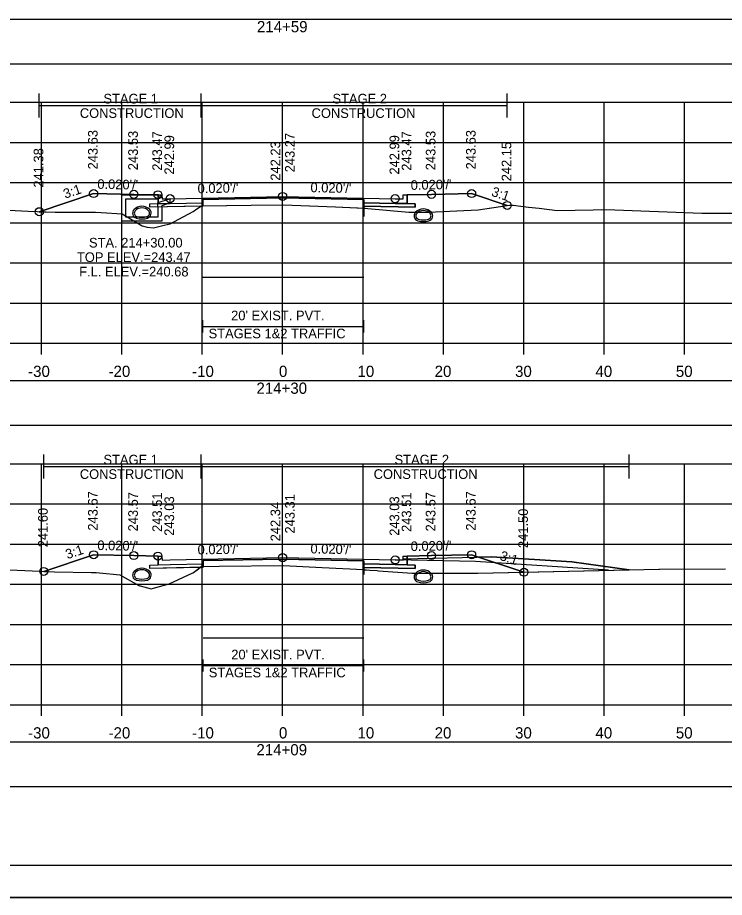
# Model space of a CAD drawing. Extents: x 1369627 to 1374022, y 380035 to 398173.
# Drawn here: x 1372065.6 to 1372153.5, y 383238.9 to 383348.4 of the extents above; entities that cross this region are included whole.
import ezdxf

# ---------------------------------------------------------------- set-up
doc = ezdxf.new("R2010")
doc.units = 0
for name, color, linetype in [('Default', 7, 'Continuous'), ('R_Alt Surface', 7, 'Continuous'), ('R_Axis', 7, 'Continuous'), ('R_Axis Annot', 7, 'Continuous'), ('R_Border', 7, 'Continuous'), ('R_Drive', 7, 'Continuous'), ('R_Exist Surface', 7, 'Continuous'), ('R_Fin Surface', 7, 'Continuous'), ('R_Grid', 7, 'Continuous'), ('R_MOT', 7, 'Continuous'), ('R_No Plot', 7, 'Continuous'), ('R_Water', 7, 'Continuous'), ('R_Water Annot', 7, 'Continuous'), ('R_Xsect Elev', 7, 'Continuous'), ('R_Xsect Slope', 7, 'Continuous'), ('T_Vehicle Path Lt Minor', 7, 'Continuous'), ('T_Vehicle Path Rt', 7, 'Continuous')]:
    doc.layers.add(name, color=color, linetype=linetype)

msp = doc.modelspace()

# ---------------------------------------------------------------- linework, layer by layer
at = {"layer": 'Default'}
for p, q in [((1372088.62, 383309.18), (1372088.62, 383310.68)), ((1372108.62, 383309.18), (1372108.62, 383310.68)), ((1372088.62, 383309.93), (1372108.62, 383309.93)), ((1372088.63, 383266.98), (1372088.63, 383268.48)), ((1372108.63, 383266.98), (1372108.63, 383268.48)), ((1372088.63, 383267.73), (1372108.63, 383267.73))]:
    msp.add_line(p, q, dxfattribs=at)
for points in [[(1371948.53, 383342.59), (1372248.53, 383342.59), (1372248.53, 383348.11), (1371948.53, 383348.11)], [(1371948.53, 383297.62), (1372248.53, 383297.62), (1372248.53, 383303.14), (1371948.53, 383303.14)], [(1371948.53, 383252.65), (1372248.53, 383252.65), (1372248.53, 383258.17), (1371948.53, 383258.17)]]:
    msp.add_lwpolyline(points, close=True, dxfattribs=at)
at = {"layer": 'R_Alt Surface'}
for points in [[(1372083.03, 383326.3), (1372083.03, 383325.2), (1372084.53, 383325.23), (1372088.62, 383325.31), (1372088.62, 383325.73), (1372098.53, 383325.93), (1372108.62, 383325.73), (1372108.62, 383325.31), (1372112.53, 383325.23), (1372114.03, 383325.2), (1372114.03, 383326.3)], [(1372083.03, 383281.34), (1372083.03, 383280.24), (1372084.53, 383280.27), (1372088.63, 383280.35), (1372088.63, 383280.77), (1372098.53, 383280.97), (1372108.63, 383280.76), (1372108.63, 383280.35), (1372112.53, 383280.27), (1372114.03, 383280.24), (1372114.03, 383281.34)]]:
    msp.add_lwpolyline(points, dxfattribs=at)
for points in [[(1372082.03, 383325.18), (1372083.03, 383325.2), (1372084.53, 383325.23), (1372088.62, 383325.31), (1372088.62, 383324.9), (1372082.03, 383324.77)], [(1372115.03, 383325.18), (1372114.03, 383325.2), (1372112.53, 383325.23), (1372108.62, 383325.31), (1372108.62, 383324.89), (1372115.03, 383324.77)], [(1372082.03, 383280.22), (1372083.03, 383280.24), (1372084.53, 383280.27), (1372088.63, 383280.35), (1372088.63, 383279.94), (1372082.03, 383279.8)], [(1372115.03, 383280.22), (1372114.03, 383280.24), (1372112.53, 383280.27), (1372108.63, 383280.35), (1372108.63, 383279.93), (1372115.03, 383279.8)]]:
    msp.add_lwpolyline(points, close=True, dxfattribs=at)
at = {"layer": 'R_Axis'}
for p, q in [((1371948.53, 383307.83), (1372248.53, 383307.83)), ((1372068.53, 383306.43), (1372068.53, 383307.83)), ((1372078.53, 383306.43), (1372078.53, 383307.83)), ((1372088.53, 383306.43), (1372088.53, 383307.83)), ((1372098.53, 383306.43), (1372098.53, 383307.83)), ((1372108.53, 383306.43), (1372108.53, 383307.83)), ((1372118.53, 383306.43), (1372118.53, 383307.83)), ((1372128.53, 383306.43), (1372128.53, 383307.83)), ((1372138.53, 383306.43), (1372138.53, 383307.83)), ((1372148.53, 383306.43), (1372148.53, 383307.83)), ((1371948.53, 383262.83), (1372248.53, 383262.83)), ((1372068.53, 383261.43), (1372068.53, 383262.83)), ((1372078.53, 383261.43), (1372078.53, 383262.83)), ((1372088.53, 383261.43), (1372088.53, 383262.83)), ((1372098.53, 383261.43), (1372098.53, 383262.83)), ((1372108.53, 383261.43), (1372108.53, 383262.83)), ((1372118.53, 383261.43), (1372118.53, 383262.83)), ((1372128.53, 383261.43), (1372128.53, 383262.83)), ((1372138.53, 383261.43), (1372138.53, 383262.83)), ((1372148.53, 383261.43), (1372148.53, 383262.83))]:
    msp.add_line(p, q, dxfattribs=at)
at = {"layer": 'R_Border'}
msp.add_line((1372256.71, 383242.83), (1371940.53, 383242.83), dxfattribs=at)
at = {"layer": 'R_Drive'}
for p, q in [((1372113.53, 383281.01), (1372124.53, 383281.23)), ((1372113.53, 383280.84), (1372113.53, 383281.01)), ((1372124.53, 383281.23), (1372134.51, 383280.63)), ((1372134.51, 383280.63), (1372141.65, 383279.63))]:
    msp.add_line(p, q, dxfattribs=at)
at = {"layer": 'R_Exist Surface'}
for points in [[(1372064.44, 383324.39), (1372066.87, 383324.25), (1372070.25, 383324.15), (1372074.4, 383324.15), (1372075.23, 383324.15), (1372075.97, 383324.12), (1372078.55, 383323.95), (1372080.03, 383323.07), (1372081.05, 383322.43), (1372081.66, 383322.28), (1372082.46, 383322.18), (1372083.79, 383322.51), (1372084.55, 383322.7), (1372085.61, 383323.29), (1372087.4, 383324.23), (1372087.86, 383324.56), (1372088.44, 383324.95), (1372094.6, 383325.02), (1372098.62, 383325.06), (1372105.1, 383324.8), (1372108.78, 383324.63), (1372109.14, 383324.61), (1372114.23, 383324.16), (1372114.27, 383324.16), (1372114.28, 383324.16), (1372114.33, 383324.16), (1372116.39, 383324.15), (1372116.69, 383324.15), (1372122.84, 383324.42), (1372126.76, 383325.03), (1372127.1, 383325.02), (1372127.22, 383325.02), (1372129.1, 383324.75), (1372130.43, 383324.64), (1372132.69, 383324.36), (1372137.17, 383324.45), (1372138.2, 383324.47), (1372139.84, 383324.43), (1372149.6, 383324.07), (1372150.68, 383324.01), (1372162.03, 383324.01)], [(1372064.58, 383279.64), (1372070.17, 383279.36), (1372074.75, 383279.29), (1372075.32, 383279.3), (1372075.73, 383279.24), (1372078.29, 383278.99), (1372080.66, 383277.69), (1372080.74, 383277.65), (1372080.81, 383277.64), (1372082.16, 383277.25), (1372082.45, 383277.33), (1372084.41, 383277.9), (1372087.36, 383279.24), (1372087.41, 383279.26), (1372087.43, 383279.27), (1372088.39, 383280.03), (1372090.65, 383280.06), (1372098.63, 383280.17), (1372103.46, 383279.92), (1372108.57, 383279.65), (1372109.38, 383279.59), (1372110.28, 383279.53), (1372110.45, 383279.51), (1372114.64, 383279.2), (1372122.09, 383279.2), (1372122.83, 383279.2), (1372145.32, 383279.71), (1372145.41, 383279.71), (1372153.63, 383279.73)]]:
    msp.add_lwpolyline(points, dxfattribs=at)
at = {"layer": 'R_Fin Surface'}
for points in [[(1372068.26, 383324.2), (1372075.02, 383326.46), (1372080.02, 383326.36), (1372083.02, 383326.3), (1372083.52, 383326.3), (1372083.53, 383325.8), (1372084.53, 383325.82), (1372086.53, 383325.86), (1372098.53, 383326.1), (1372110.53, 383325.86), (1372112.53, 383325.82), (1372113.53, 383325.8), (1372113.54, 383326.3), (1372114.04, 383326.3), (1372117.04, 383326.36), (1372122.04, 383326.46), (1372126.47, 383324.98)], [(1372068.81, 383279.43), (1372075.02, 383281.5), (1372080.02, 383281.4), (1372083.02, 383281.34), (1372083.52, 383281.34), (1372083.53, 383280.84), (1372084.53, 383280.86), (1372086.53, 383280.9), (1372098.53, 383281.14), (1372110.53, 383280.9), (1372112.53, 383280.86), (1372113.53, 383280.84), (1372113.54, 383281.34), (1372114.04, 383281.34), (1372117.04, 383281.4), (1372122.04, 383281.5), (1372128.54, 383279.33)]]:
    msp.add_lwpolyline(points, dxfattribs=at)
at = {"layer": 'R_Grid'}
for p, q in [((1371948.53, 383337.83), (1372248.53, 383337.83)), ((1372068.53, 383307.83), (1372068.53, 383337.83)), ((1372078.53, 383307.83), (1372078.53, 383337.83)), ((1372088.53, 383307.83), (1372088.53, 383337.83)), ((1372098.53, 383307.83), (1372098.53, 383337.83)), ((1372108.53, 383307.83), (1372108.53, 383337.83)), ((1372118.53, 383307.83), (1372118.53, 383337.83)), ((1372128.53, 383307.83), (1372128.53, 383337.83)), ((1372138.53, 383307.83), (1372138.53, 383337.83)), ((1372148.53, 383307.83), (1372148.53, 383337.83)), ((1371948.53, 383332.83), (1372248.53, 383332.83)), ((1371948.53, 383327.83), (1372248.53, 383327.83)), ((1371948.53, 383322.83), (1372248.53, 383322.83)), ((1371948.53, 383317.83), (1372248.53, 383317.83)), ((1371948.53, 383312.83), (1372248.53, 383312.83)), ((1371948.53, 383307.83), (1372248.53, 383307.83)), ((1371948.53, 383292.83), (1372248.53, 383292.83)), ((1372068.53, 383262.83), (1372068.53, 383292.83)), ((1372078.53, 383262.83), (1372078.53, 383292.83)), ((1372088.53, 383262.83), (1372088.53, 383292.83)), ((1372098.53, 383262.83), (1372098.53, 383292.83)), ((1372108.53, 383262.83), (1372108.53, 383292.83)), ((1372118.53, 383262.83), (1372118.53, 383292.83)), ((1372128.53, 383262.83), (1372128.53, 383292.83)), ((1372138.53, 383262.83), (1372138.53, 383292.83)), ((1372148.53, 383262.83), (1372148.53, 383292.83)), ((1371948.53, 383287.83), (1372248.53, 383287.83)), ((1371948.53, 383282.83), (1372248.53, 383282.83)), ((1371948.53, 383277.83), (1372248.53, 383277.83)), ((1371948.53, 383272.83), (1372248.53, 383272.83)), ((1371948.53, 383267.83), (1372248.53, 383267.83)), ((1371948.53, 383262.83), (1372248.53, 383262.83))]:
    msp.add_line(p, q, dxfattribs=at)
at = {"layer": 'R_MOT'}
for p, q in [((1372068.26, 383335.91), (1372068.26, 383338.91)), ((1372088.4, 383335.91), (1372088.4, 383338.91)), ((1372126.47, 383335.91), (1372126.47, 383338.91)), ((1372068.26, 383337.41), (1372126.47, 383337.41)), ((1372068.81, 383290.99), (1372068.81, 383293.99)), ((1372088.4, 383290.99), (1372088.4, 383293.99)), ((1372141.65, 383290.99), (1372141.65, 383293.99)), ((1372068.81, 383292.49), (1372141.65, 383292.49))]:
    msp.add_line(p, q, dxfattribs=at)
at = {"layer": 'R_No Plot'}
for p, q in [((1372122.53, 383280.66), (1372112.53, 383280.86)), ((1372139.06, 383279.57), (1372122.53, 383280.66)), ((1371928.13, 383238.85), (1372261.46, 383238.85))]:
    msp.add_line(p, q, dxfattribs=at)
for points in [[(1371928.12, 383452.19), (1372261.46, 383452.19), (1372261.46, 383238.85), (1371928.12, 383238.85)], [(1372174.45, 383448.29), (1372194.07, 383448.29), (1372194.07, 383438.41), (1372210.18, 383438.41), (1372233.38, 383438.41), (1372233.38, 383405.74), (1372256.59, 383405.74), (1372256.71, 383242.83), (1371940.53, 383242.83), (1371940.53, 383448.29)]]:
    msp.add_lwpolyline(points, close=True, dxfattribs=at)
for points in [[(1372088.62, 383316.06), (1372108.62, 383316.06)], [(1372088.63, 383271.17), (1372108.63, 383271.17)]]:
    msp.add_lwpolyline(points, dxfattribs=at)
for centre in [(1372075.02, 383326.46), (1372080.02, 383326.36), (1372083.02, 383326.3), (1372084.53, 383325.82), (1372098.53, 383326.1), (1372112.53, 383325.82), (1372117.04, 383326.36), (1372122.04, 383326.46), (1372126.47, 383324.98), (1372068.26, 383324.2), (1372075.02, 383281.5), (1372080.02, 383281.4), (1372083.02, 383281.34), (1372098.53, 383281.14), (1372112.53, 383280.86), (1372117.04, 383281.4), (1372122.04, 383281.5), (1372068.81, 383279.43), (1372128.54, 383279.33)]:
    msp.add_circle(centre, 0.5, dxfattribs=at)
at = {"layer": 'R_Water'}
for p, q in [((1372078.52, 383326.3), (1372083.27, 383326.3)), ((1372078.52, 383324.8), (1372078.52, 383326.3)), ((1372083.35, 383326.13), (1372083.02, 383325.8)), ((1372083.35, 383326.13), (1372083.27, 383326.3)), ((1372079.02, 383324.8), (1372079.02, 383325.8)), ((1372079.02, 383325.8), (1372083.02, 383325.8)), ((1372084.52, 383325.82), (1372083.02, 383325.3)), ((1372083.02, 383324.8), (1372083.02, 383325.3)), ((1372084.52, 383325.29), (1372083.52, 383324.94)), ((1372083.52, 383324.8), (1372083.52, 383324.94))]:
    msp.add_line(p, q, dxfattribs=at)
for points in [[(1372084.52, 383325.29), (1372084.52, 383325.82)], [(1372083.52, 383324.8), (1372083.52, 383323.01), (1372081.02, 383323.01), (1372078.52, 383323.01), (1372078.52, 383324.8)], [(1372083.02, 383324.8), (1372083.02, 383323.51), (1372081.02, 383323.51), (1372079.02, 383323.51), (1372079.02, 383324.8)]]:
    msp.add_lwpolyline(points, dxfattribs=at)
for centre, radius, start, end in [((1372081.02, 383323.53), 1.35, 43.6485, 136.3515), ((1372080.51, 383324.02), 0.646, 136.3515, 253.9529), ((1372080.51, 383324.02), 0.438, 136.3515, 253.9529), ((1372081.02, 383323.53), 1.15, 43.6485, 136.3515), ((1372081.53, 383324.02), 0.438, 286.0471, 43.6485), ((1372081.53, 383324.02), 0.646, 286.0471, 43.6485), ((1372115.53, 383323.68), 0.646, 136.3515, 253.9529), ((1372116.04, 383323.19), 1.35, 43.6485, 136.3515), ((1372115.53, 383323.68), 0.438, 136.3515, 253.9529), ((1372116.04, 383323.19), 1.15, 43.6485, 136.3515), ((1372116.55, 383323.68), 0.438, 286.0471, 43.6485), ((1372116.55, 383323.68), 0.646, 286.0471, 43.6485), ((1372081.02, 383325.8), 2.5, 253.9529, 286.0471), ((1372081.02, 383325.8), 2.29, 253.9529, 286.0471), ((1372116.04, 383325.46), 2.5, 253.9529, 286.0471), ((1372116.04, 383325.46), 2.29, 253.9529, 286.0471), ((1372080.51, 383278.97), 0.646, 136.3515, 253.9529), ((1372081.02, 383278.48), 1.35, 43.6485, 136.3515), ((1372080.51, 383278.97), 0.438, 136.3515, 253.9529), ((1372081.02, 383278.48), 1.15, 43.6485, 136.3515), ((1372081.53, 383278.97), 0.438, 286.0471, 43.6485), ((1372081.53, 383278.97), 0.646, 286.0471, 43.6485), ((1372115.53, 383278.74), 0.646, 136.3515, 253.9529), ((1372116.04, 383278.25), 1.35, 43.6485, 136.3515), ((1372115.53, 383278.74), 0.438, 136.3515, 253.9529), ((1372116.04, 383278.25), 1.15, 43.6485, 136.3515), ((1372116.55, 383278.74), 0.438, 286.0471, 43.6485), ((1372116.55, 383278.74), 0.646, 286.0471, 43.6485), ((1372081.02, 383280.75), 2.5, 253.9529, 286.0471), ((1372081.02, 383280.75), 2.29, 253.9529, 286.0471), ((1372116.04, 383280.52), 2.5, 253.9529, 286.0471), ((1372116.04, 383280.52), 2.29, 253.9529, 286.0471)]:
    msp.add_arc(centre, radius, start, end, dxfattribs=at)
at = {"layer": 'R_Xsect Elev'}
for p, q in [((1372098.53, 383325.06), (1372098.53, 383335.06)), ((1372098.53, 383280.17), (1372098.53, 383290.17))]:
    msp.add_line(p, q, dxfattribs=at)
at = {"layer": 'T_Vehicle Path Lt Minor'}
for p, q in [((1372124.53, 383281.23), (1372122.95, 383281.2)), ((1372122.95, 383281.2), (1372128.54, 383279.33)), ((1372134.51, 383280.63), (1372124.53, 383281.23)), ((1372141.65, 383279.63), (1372134.51, 383280.63)), ((1372128.54, 383279.33), (1372141.65, 383279.62))]:
    msp.add_line(p, q, dxfattribs=at)
msp.add_lwpolyline([(1372141.65, 383279.62), (1372141.65, 383279.63)], dxfattribs=at)
at = {"layer": 'T_Vehicle Path Rt'}
for p, q in [((1372083.03, 383325.2), (1372083.03, 383326.3)), ((1372114.04, 383326.3), (1372114.03, 383325.2)), ((1372088.35, 383324.89), (1372082.03, 383324.77)), ((1372088.35, 383324.89), (1372088.62, 383324.9)), ((1372088.62, 383325.31), (1372088.62, 383324.95)), ((1372088.62, 383324.9), (1372088.62, 383324.95)), ((1372108.62, 383325.73), (1372108.62, 383323.6)), ((1372108.62, 383324.89), (1372108.62, 383325.31)), ((1372108.62, 383324.89), (1372108.62, 383324.64)), ((1372108.62, 383324.64), (1372108.62, 383324.89)), ((1372083.03, 383280.24), (1372083.03, 383281.34)), ((1372114.04, 383281.34), (1372114.03, 383280.24)), ((1372088.27, 383279.93), (1372082.03, 383279.8)), ((1372088.27, 383279.93), (1372088.63, 383279.94)), ((1372088.63, 383280.35), (1372088.63, 383280.03)), ((1372088.63, 383279.94), (1372088.63, 383280.03)), ((1372108.63, 383279.93), (1372108.63, 383280.35)), ((1372108.63, 383279.93), (1372108.63, 383279.03)), ((1372108.63, 383279.64), (1372108.63, 383279.93)), ((1372108.63, 383279.93), (1372108.63, 383279.64)), ((1372108.63, 383279.64), (1372109.38, 383279.59))]:
    msp.add_line(p, q, dxfattribs=at)
for points in [[(1372083.03, 383326.3), (1372083.02, 383326.3), (1372080.02, 383326.36), (1372075.02, 383326.46), (1372068.26, 383324.2)], [(1372108.62, 383325.31), (1372108.62, 383325.73), (1372098.53, 383325.93), (1372088.62, 383325.73), (1372088.62, 383325.31)], [(1372126.47, 383324.98), (1372122.04, 383326.46), (1372117.04, 383326.36), (1372114.04, 383326.3)], [(1372068.26, 383324.2), (1372070.25, 383324.15), (1372074.4, 383324.15), (1372075.23, 383324.15), (1372075.97, 383324.12), (1372078.55, 383323.95), (1372080.03, 383323.07), (1372081.05, 383322.43), (1372081.66, 383322.28), (1372082.46, 383322.18), (1372083.79, 383322.51), (1372084.55, 383322.7), (1372085.61, 383323.29), (1372087.4, 383324.23), (1372087.86, 383324.56), (1372088.35, 383324.89)], [(1372082.03, 383324.77), (1372082.03, 383325.18), (1372083.03, 383325.2)], [(1372088.62, 383324.95), (1372088.44, 383324.95), (1372088.35, 383324.89)], [(1372088.62, 383324.95), (1372094.6, 383325.02), (1372098.62, 383325.06), (1372105.1, 383324.8), (1372108.62, 383324.64)], [(1372114.03, 383325.2), (1372115.03, 383325.18), (1372115.03, 383324.77), (1372108.62, 383324.89)], [(1372108.62, 383324.64), (1372108.78, 383324.63), (1372109.14, 383324.61), (1372114.23, 383324.16), (1372114.27, 383324.16), (1372114.28, 383324.16), (1372114.33, 383324.16), (1372116.39, 383324.15), (1372116.69, 383324.15), (1372122.84, 383324.42), (1372126.47, 383324.98)], [(1372083.03, 383281.34), (1372083.02, 383281.34), (1372080.02, 383281.4), (1372075.02, 383281.5), (1372068.81, 383279.43)], [(1372128.54, 383279.33), (1372122.04, 383281.5), (1372117.04, 383281.4), (1372114.04, 383281.34)], [(1372068.81, 383279.43), (1372070.17, 383279.36), (1372074.75, 383279.29), (1372075.32, 383279.3), (1372075.73, 383279.24), (1372078.29, 383278.99), (1372080.66, 383277.69), (1372080.74, 383277.65), (1372080.81, 383277.64), (1372082.16, 383277.25), (1372082.45, 383277.33), (1372084.41, 383277.9), (1372087.36, 383279.24), (1372087.41, 383279.26), (1372087.43, 383279.27), (1372088.05, 383279.76), (1372088.27, 383279.93)], [(1372082.03, 383279.8), (1372082.03, 383280.22), (1372083.03, 383280.24)], [(1372088.63, 383280.03), (1372088.39, 383280.03), (1372088.27, 383279.93)], [(1372108.63, 383280.35), (1372108.63, 383280.76), (1372098.53, 383280.97), (1372088.63, 383280.77), (1372088.63, 383280.35)], [(1372088.63, 383280.03), (1372090.65, 383280.06), (1372098.63, 383280.17), (1372103.46, 383279.92), (1372108.57, 383279.65), (1372108.63, 383279.64)], [(1372114.03, 383280.24), (1372115.03, 383280.22), (1372115.03, 383279.8), (1372108.63, 383279.93)], [(1372109.38, 383279.59), (1372110.28, 383279.53), (1372110.45, 383279.51), (1372114.64, 383279.2), (1372122.09, 383279.2), (1372122.83, 383279.2), (1372128.54, 383279.33)]]:
    msp.add_lwpolyline(points, dxfattribs=at)

# ---------------------------------------------------------------- texts
at = {"layer": 'R_Axis Annot'}
for s, height, p in [('214+59', 1.4, (1372095.33, 383346.53)), ("20' EXIST. PVT.", 1.2, (1372092.12, 383310.68)), ('STAGES 1&2 TRAFFIC', 1.2, (1372089.32, 383308.44)), ('-30', 1.4, (1372066.87, 383303.63)), ('-20', 1.4, (1372076.87, 383303.63)), ('-10', 1.4, (1372087.27, 383303.63)), ('0', 1.4, (1372098.07, 383303.63)), ('10', 1.4, (1372107.84, 383303.63)), ('20', 1.4, (1372117.44, 383303.63)), ('30', 1.4, (1372127.44, 383303.63)), ('40', 1.4, (1372137.44, 383303.63)), ('50', 1.4, (1372147.44, 383303.63)), ('214+30', 1.4, (1372095.27, 383301.53)), ("20' EXIST. PVT.", 1.2, (1372092.14, 383268.48)), ('STAGES 1&2 TRAFFIC', 1.2, (1372089.34, 383266.24)), ('-30', 1.4, (1372066.87, 383258.63)), ('-20', 1.4, (1372076.87, 383258.63)), ('-10', 1.4, (1372087.27, 383258.63)), ('0', 1.4, (1372098.07, 383258.63)), ('10', 1.4, (1372107.84, 383258.63)), ('20', 1.4, (1372117.44, 383258.63)), ('30', 1.4, (1372127.44, 383258.63)), ('40', 1.4, (1372137.44, 383258.63)), ('50', 1.4, (1372147.44, 383258.63)), ('214+09', 1.4, (1372095.27, 383256.53))]:
    msp.add_text(s, height=height, dxfattribs=at).set_placement(p)
at = {"layer": 'R_MOT'}
for s, p in [('STAGE 1', (1372076.24, 383337.67)), ('STAGE 2', (1372104.73, 383337.67)), ('CONSTRUCTION', (1372073.3, 383335.87)), ('CONSTRUCTION', (1372102.13, 383335.87)), ('STAGE 1', (1372076.24, 383292.74)), ('STAGE 2', (1372112.45, 383292.74)), ('CONSTRUCTION', (1372073.3, 383290.94)), ('CONSTRUCTION', (1372109.85, 383290.94))]:
    msp.add_text(s, height=1.2, dxfattribs=at).set_placement(p)
at = {"layer": 'R_Water Annot'}
for s, p in [('STA. 214+30.00', (1372074.44, 383319.74)), ('TOP ELEV.=243.47', (1372072.94, 383317.94)), ('F.L. ELEV.=240.68', (1372073.22, 383316.14))]:
    msp.add_text(s, height=1.2, dxfattribs=at).set_placement(p)
at = {"layer": 'R_Xsect Elev'}
for s, p in [('243.63', (1372075.52, 383329.46)), ('243.53', (1372080.52, 383329.36)), ('243.47', (1372083.52, 383329.3)), ('242.99', (1372085.03, 383328.82)), ('243.27', (1372100.03, 383329.1)), ('242.99', (1372113.03, 383328.82)), ('243.47', (1372114.54, 383329.3)), ('243.53', (1372117.54, 383329.36)), ('243.63', (1372122.54, 383329.46)), ('242.23', (1372098.23, 383328.06)), ('242.15', (1372126.97, 383327.98)), ('241.38', (1372068.76, 383327.2)), ('243.67', (1372075.52, 383284.5)), ('243.57', (1372080.52, 383284.4)), ('243.51', (1372083.52, 383284.34)), ('243.03', (1372085.03, 383283.86)), ('243.31', (1372100.03, 383284.14)), ('243.03', (1372113.03, 383283.86)), ('243.51', (1372114.54, 383284.34)), ('243.57', (1372117.54, 383284.4)), ('243.67', (1372122.54, 383284.5)), ('242.34', (1372098.23, 383283.17)), ('241.60', (1372069.31, 383282.43)), ('241.50', (1372129.04, 383282.33))]:
    msp.add_text(s, height=1.2, rotation=90, dxfattribs=at).set_placement(p)
at = {"layer": 'R_Xsect Slope'}
for s, rotation, p in [("0.020'/'", 358.8542, (1372075.47, 383327.05)), ("0.020'/'", 1.1458, (1372114.47, 383326.91)), ('3:1', 18.4332, (1372071.48, 383325.81)), ("0.020'/'", 1.1458, (1372087.96, 383326.49)), ("0.020'/'", 358.8542, (1372101.98, 383326.63)), ('3:1', 341.5668, (1372124.41, 383326.2)), ("0.020'/'", 358.8542, (1372075.47, 383282.09)), ("0.020'/'", 1.1458, (1372114.47, 383281.95)), ('3:1', 18.4332, (1372071.75, 383280.94)), ("0.020'/'", 1.1458, (1372087.96, 383281.53)), ("0.020'/'", 358.8542, (1372101.98, 383281.67)), ('3:1', 341.5668, (1372125.45, 383280.89))]:
    msp.add_text(s, height=1.2, rotation=rotation, dxfattribs=at).set_placement(p)

doc.saveas('drawing.dxf')
